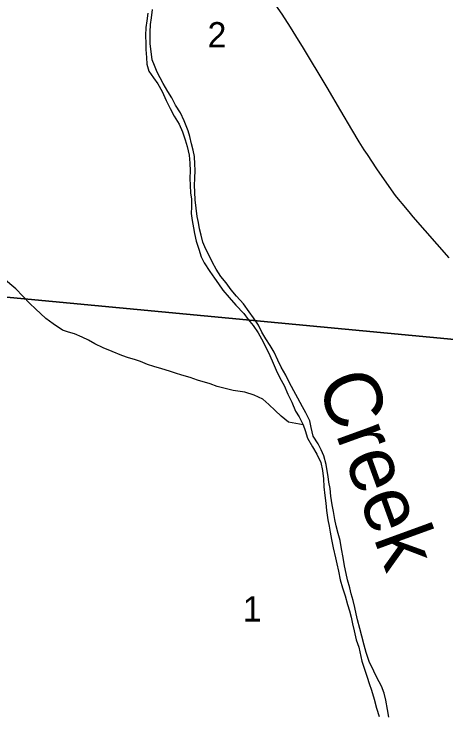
# Model space of a CAD drawing. Extents: x 0 to 680, y 0 to 440.
# Drawn here: x 517.02 to 529.61, y 256.23 to 276.66 of the extents above; entities that cross this region are included whole.
import ezdxf

# ---------------------------------------------------------------- set-up
doc = ezdxf.new("R2010")
doc.units = 0
for name, color, linetype in [('GM_X_Minor_River', 7, 'Continuous'), ('GM_X_Minor_River_Text', 7, 'Continuous'), ('GM_X_Section', 7, 'Continuous'), ('GM_X_Section_Text', 7, 'Continuous'), ('GM_X_State_Route', 7, 'Continuous')]:
    doc.layers.add(name, color=color, linetype=linetype)

msp = doc.modelspace()

# ---------------------------------------------------------------- linework, layer by layer
at = {"layer": 'GM_X_Minor_River'}
for points in [[(520.922, 276.685), (520.892, 276.465), (520.863, 276.271), (520.854, 276.037), (520.865, 275.803), (520.869, 275.622), (520.88, 275.395), (520.891, 275.194), (520.955, 274.993), (521.087, 274.804), (521.212, 274.622), (521.336, 274.406), (521.46, 274.144), (521.571, 273.909), (521.695, 273.687), (521.833, 273.451), (521.937, 273.222), (522.015, 272.994), (522.066, 272.799), (522.123, 272.545), (522.147, 272.31), (522.158, 272.09), (522.149, 271.876), (522.153, 271.662), (522.17, 271.447), (522.195, 271.267), (522.192, 271.039), (522.183, 270.845), (522.214, 270.638), (522.252, 270.43), (522.283, 270.262), (522.334, 270.041), (522.412, 269.806), (522.476, 269.578), (522.561, 269.41), (522.732, 269.16), (522.863, 268.965), (522.981, 268.796), (523.113, 268.608), (523.291, 268.398), (523.489, 268.175), (523.72, 267.932), (523.845, 267.756), (523.99, 267.581), (524.134, 267.365), (524.232, 267.19), (524.37, 266.927), (524.481, 266.705), (524.578, 266.484), (524.663, 266.282), (524.767, 266.06), (524.891, 265.831), (525.002, 265.583), (525.12, 265.347), (525.23, 265.085), (525.335, 264.917), (525.446, 264.688), (525.504, 264.52), (525.575, 264.298), (525.719, 264.043), (525.85, 263.834), (525.961, 263.592), (526.012, 263.35), (526.043, 263.116), (526.053, 262.882), (526.077, 262.627), (526.108, 262.406), (526.125, 262.192), (526.169, 261.917), (526.207, 261.736), (526.232, 261.562), (526.276, 261.341), (526.326, 261.1), (526.396, 260.805), (526.435, 260.637), (526.479, 260.416), (526.529, 260.168)], [(526.617, 260.822), (526.567, 261.07), (526.523, 261.311), (526.465, 261.519), (526.414, 261.741), (526.376, 261.928), (526.332, 262.163), (526.294, 262.357), (526.257, 262.605), (526.233, 262.833), (526.202, 263.014), (526.177, 263.181), (526.152, 263.349), (526.121, 263.53), (526.05, 263.778), (525.972, 263.959), (525.887, 264.134), (525.743, 264.357), (525.679, 264.605), (525.641, 264.806), (525.53, 265.035), (525.426, 265.21), (525.295, 265.459), (525.177, 265.681), (525.04, 265.93), (524.942, 266.132), (524.811, 266.367), (524.713, 266.569), (524.609, 266.804), (524.491, 267), (524.366, 267.188), (524.248, 267.384), (524.143, 267.592), (524.006, 267.801), (523.874, 267.983), (523.71, 268.213), (523.505, 268.436), (523.354, 268.625), (523.202, 268.827), (523.051, 269.01), (522.913, 269.225), (522.808, 269.42), (522.723, 269.602), (522.612, 269.81), (522.521, 270.012), (522.477, 270.213), (522.432, 270.401), (522.401, 270.582), (522.363, 270.756), (522.332, 271.004), (522.302, 271.245), (522.291, 271.466), (522.287, 271.673), (522.289, 271.867), (522.298, 272.108), (522.294, 272.288), (522.283, 272.509), (522.245, 272.69), (522.2, 272.878), (522.149, 273.086), (522.098, 273.26), (521.981, 273.543), (521.877, 273.778), (521.726, 274), (521.621, 274.222), (521.503, 274.398), (521.366, 274.633), (521.196, 274.97), (521.118, 275.158), (521.053, 275.326), (521.016, 275.567), (520.991, 275.788), (520.987, 275.955), (520.995, 276.129), (521.005, 276.35), (521.027, 276.55), (521.057, 276.79)], [(525.446, 264.688), (525.019, 264.76), (524.808, 264.943), (524.629, 265.106), (524.45, 265.275), (524.272, 265.431), (524.019, 265.547), (523.753, 265.638), (523.413, 265.688), (523.139, 265.752), (522.946, 265.801), (522.74, 265.877), (522.367, 265.988), (522.161, 266.064), (521.914, 266.134), (521.734, 266.19), (521.555, 266.252), (521.328, 266.315), (521.095, 266.385), (520.909, 266.447), (520.709, 266.53), (520.536, 266.592), (520.363, 266.641), (520.17, 266.71), (519.884, 266.821), (519.624, 266.931), (519.378, 267.047), (519.193, 267.15), (519.007, 267.246), (518.787, 267.335), (518.607, 267.391), (518.434, 267.447), (518.162, 267.63), (517.95, 267.787), (517.653, 268.064), (517.481, 268.22), (517.276, 268.437), (517.078, 268.646), (516.721, 268.952)], [(527.946, 256.165), (527.902, 256.393), (527.858, 256.661), (527.814, 256.862), (527.729, 257.064), (527.599, 257.326), (527.507, 257.501), (527.377, 257.79), (527.286, 258.052), (527.222, 258.26), (527.158, 258.522), (527.101, 258.75), (527.037, 259.005), (526.992, 259.179), (526.954, 259.36), (526.903, 259.562), (526.845, 259.763), (526.807, 259.931), (526.743, 260.172), (526.699, 260.353), (526.654, 260.574), (526.617, 260.822)], [(526.529, 260.168), (526.6, 259.933), (526.671, 259.705), (526.741, 259.45), (526.799, 259.262), (526.844, 259.081), (526.889, 258.886), (526.933, 258.685), (526.997, 258.417), (527.068, 258.202), (527.163, 257.8), (527.247, 257.538), (527.318, 257.33), (527.376, 257.149), (527.441, 256.954), (527.518, 256.692), (527.582, 256.431), (527.665, 256.182)]]:
    msp.add_lwpolyline(points, dxfattribs=at)
at = {"layer": 'GM_X_Section'}
msp.add_lwpolyline([(534.093, 284.429), (532.53, 266.918), (514.746, 268.599), (516.38, 285.921)], close=True, dxfattribs=at)
msp.add_lwpolyline([(514.746, 268.599), (532.53, 266.918)], dxfattribs=at)
at = {"layer": 'GM_X_State_Route'}
msp.add_lwpolyline([(529.7, 269.555), (528.659, 270.749), (528.575, 270.847), (528.341, 271.125), (528.278, 271.202), (528.142, 271.374), (527.886, 271.731), (527.598, 272.144), (527.32, 272.564), (527.23, 272.702), (527.081, 272.939), (526.865, 273.298), (526.547, 273.836), (526.148, 274.515), (525.426, 275.718), (525.318, 275.897), (525.081, 276.277), (524.833, 276.652), (524.583, 277.012)], dxfattribs=at)

# ---------------------------------------------------------------- texts
at = {"layer": 'GM_X_Minor_River_Text'}
msp.add_text('Creek', height=1.6683, rotation=290.0168, dxfattribs=at).set_placement((525.839, 265.934))
at = {"layer": 'GM_X_Section_Text'}
for s, p in [('2', (522.663, 275.686)), ('1', (523.691, 258.952))]:
    msp.add_text(s, height=0.738, rotation=0, dxfattribs=at).set_placement(p)

doc.saveas('drawing.dxf')
